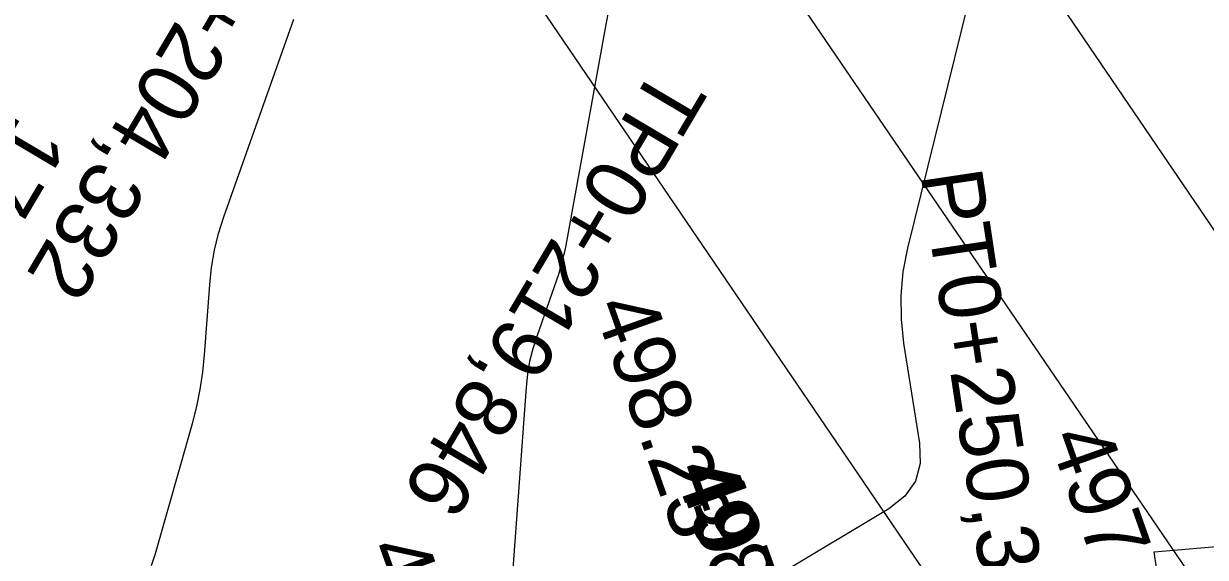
# Model space of a CAD drawing. Extents: x -636600 to -628587, y -1090963 to -1085869.
# Drawn here: x -629579.01 to -629540.66, y -1086358.08 to -1086340.76 of the extents above; entities that cross this region are included whole.
import ezdxf

# ---------------------------------------------------------------- set-up
doc = ezdxf.new("R2010")
doc.units = 0
for name, color, linetype in [('07_OCH_P A POPISY TI', 7, 'Continuous'), ('23', 7, 'Continuous'), ('34', 7, 'Continuous'), ('Ex_Minor Contours', 7, 'Continuous'), ('HL_BODY', 7, 'Continuous'), ('koty_vše', 7, 'Continuous'), ('POLOMERY', 7, 'Continuous')]:
    doc.layers.add(name, color=color, linetype=linetype)

msp = doc.modelspace()

# ---------------------------------------------------------------- linework, layer by layer
at = {"layer": '07_OCH_P A POPISY TI'}
for points in [[(-629632.107, -1086238.256), (-629607.623, -1086273.807), (-629575.759, -1086320.339), (-629541.077, -1086371.336)], [(-629615.108, -1086238.256), (-629596.083, -1086265.881), (-629564.195, -1086312.447), (-629527.344, -1086366.634)]]:
    msp.add_lwpolyline(points, dxfattribs=at)
at = {"layer": '23'}
for p, q in [((-629542.319, -1086357.903), (-629534.179, -1086357.189)), ((-629541.755, -1086361.915), (-629542.319, -1086357.903))]:
    msp.add_line(p, q, dxfattribs=at)
at = {"layer": '34'}
msp.add_line((-629569.977, -1086316.393), (-629534.516, -1086368.376), dxfattribs=at)
at = {"layer": 'Ex_Minor Contours'}
for points in [[(-629547.703, -1086337.431), (-629550.322, -1086348.052), (-629550.471, -1086348.816), (-629550.542, -1086349.582), (-629550.535, -1086350.353), (-629550.45, -1086351.126), (-629549.931, -1086354.372), (-629549.909, -1086355.032), (-629550.067, -1086355.608), (-629550.407, -1086356.099), (-629550.927, -1086356.506), (-629554.473, -1086358.627)], [(-629563.227, -1086359.922), (-629562.692, -1086352.553), (-629562.648, -1086352.131), (-629562.575, -1086351.715), (-629562.475, -1086351.305), (-629562.347, -1086350.9), (-629561.778, -1086349.294), (-629561.644, -1086348.89), (-629561.527, -1086348.482), (-629561.427, -1086348.069), (-629561.343, -1086347.652), (-629560.108, -1086340.784), (-629559.912, -1086339.74)], [(-629574.856, -1086358.348), (-629574.725, -1086357.952), (-629573.527, -1086353.735), (-629573.385, -1086353.186), (-629573.273, -1086352.63), (-629573.189, -1086352.07), (-629573.133, -1086351.505), (-629572.968, -1086349.235), (-629572.909, -1086348.671), (-629572.812, -1086348.115), (-629572.678, -1086347.567), (-629572.506, -1086347.026), (-629570.238, -1086340.615)]]:
    msp.add_lwpolyline(points, dxfattribs=at)

# ---------------------------------------------------------------- texts
at = {"layer": 'HL_BODY'}
for s, rotation, p in [('PT0+204,332', 239.3973, (-629570.737, -1086335.025)), ('TP0+219,846', 239.3973, (-629558.524, -1086342.054)), ('PT0+250,352', 278.5604, (-629549.908, -1086345.639))]:
    msp.add_text(s, height=2, rotation=rotation, dxfattribs=at).set_placement(p)
at = {"layer": 'koty_vše'}
for s, p in [('498.23', (-629560.534, -1086349.933)), ('497.77', (-629545.76, -1086354.187)), ('498.00', (-629557.931, -1086355.235)), ('497.98', (-629557.815, -1086355.412)), ('498.55', (-629567.919, -1086357.797))]:
    msp.add_text(s, height=2, rotation=289.5414, dxfattribs=at).set_placement(p)
at = {"layer": 'POLOMERY'}
msp.add_text('17,32', height=2, rotation=239.3973, dxfattribs=at).set_placement((-629579.229, -1086343.639))

doc.saveas('drawing.dxf')
